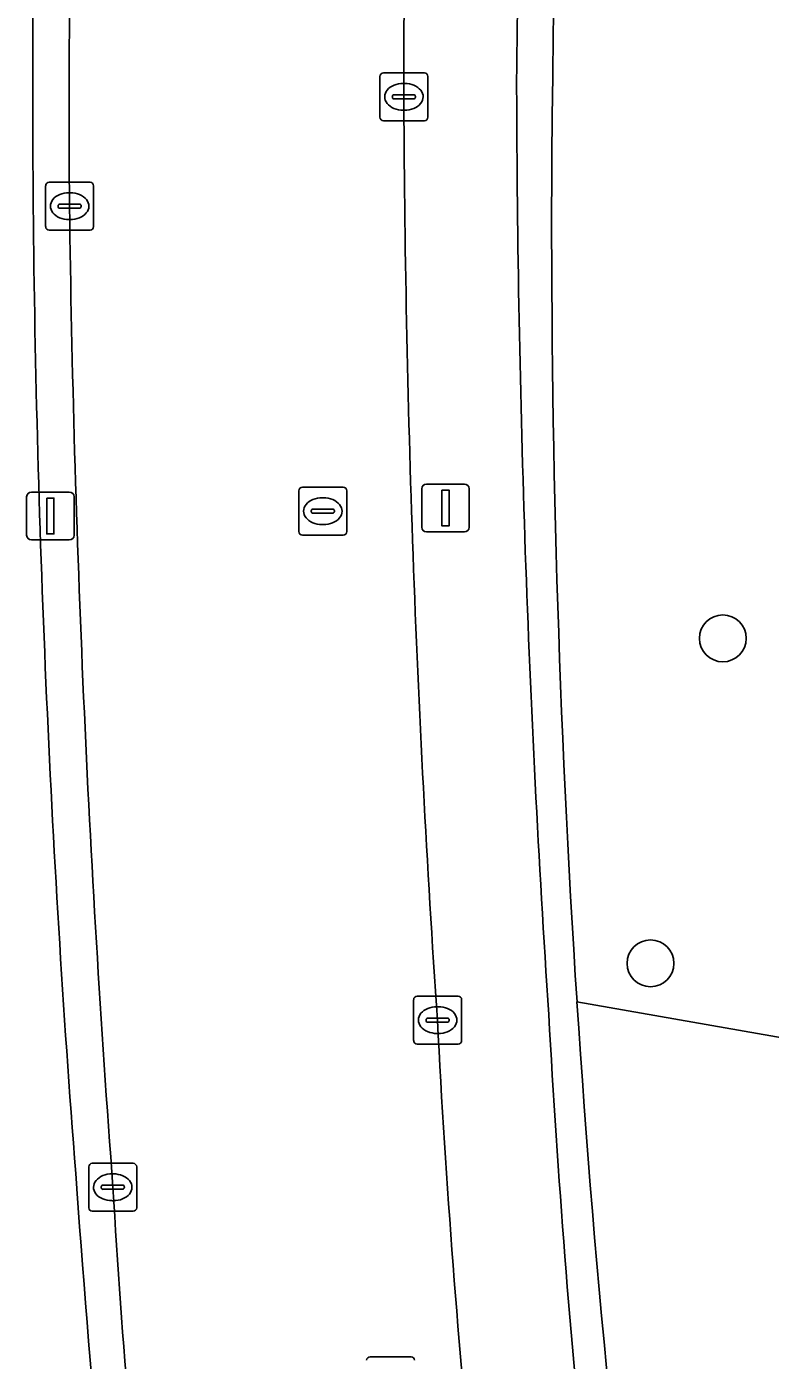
# Model space of a CAD drawing. Extents: x 155018 to 156648, y 383979 to 385733.
# Drawn here: x 156043.39 to 156058.91, y 384658.35 to 384686.18 of the extents above; entities that cross this region are included whole.
import ezdxf

# ---------------------------------------------------------------- set-up
doc = ezdxf.new("R2010")
doc.units = 0
for name, color, linetype in [('IMGEO_Berm_groen', 7, 'Continuous'), ('IMGEO_Boom', 7, 'Continuous'), ('IMGEO_Fietspad_gesloten', 7, 'Continuous'), ('IMGEO_Groenvoorziening', 7, 'Continuous'), ('IMGEO_Kolk', 7, 'Continuous'), ('IMGEO_Lichtmast', 7, 'Continuous'), ('IMGEO_OVBaan_gesloten', 7, 'Continuous'), ('IMGEO_Rioolput', 7, 'Continuous'), ('IMGEO_Voetpad_gesloten', 7, 'Continuous')]:
    doc.layers.add(name, color=color, linetype=linetype)

msp = doc.modelspace()

# ---------------------------------------------------------------- linework, layer by layer
at = {"layer": 'IMGEO_Berm_groen'}
for centre, radius, start, end in [((156463.482, 384679.821), 409.152, 171.92655, 179.49049), ((156549.649, 384681.423), 496.048, 177.48932, 179.59865), ((156481.029, 384684.921), 437.511, 177.77047, 180.32865), ((156472.073, 384684.429), 427.796, 177.66341, 180.26812), ((156356.261, 384685.724), 302.649, 180.15637, 183.81922), ((156305.225, 384682.12), 250.882, 179.69428, 183.72341), ((156376.032, 384686.892), 331.78, 180.77116, 184.30951), ((156343.412, 384685.507), 299.903, 180.59156, 184.50847), ((156304.656, 384682.131), 250.316, 183.7343, 191.74913), ((156267.692, 384677.217), 213.726, 183.12518, 188.55291), ((156323.544, 384681.758), 279.81, 184.063, 186.67769), ((156234.51, 384673.082), 189.646, 183.36184, 189.21663)]:
    msp.add_arc(centre, radius, start, end, dxfattribs=at)
at = {"layer": 'IMGEO_Boom'}
for centre in [(156057.916, 384673.414), (156056.407, 384666.634)]:
    msp.add_circle(centre, 0.489, dxfattribs=at)
at = {"layer": 'IMGEO_Fietspad_gesloten'}
for centre, radius, start, end in [((156481.029, 384684.921), 437.511, 177.77047, 180.32865), ((156343.412, 384685.507), 299.903, 180.59156, 184.50847), ((156323.544, 384681.758), 279.81, 184.063, 186.67769)]:
    msp.add_arc(centre, radius, start, end, dxfattribs=at)
at = {"layer": 'IMGEO_Groenvoorziening'}
for points in [[(156054.872, 384665.828), (156062.411, 384664.511), (156063.784, 384665.047)], [(156063.784, 384665.047), (156062.411, 384664.511), (156054.872, 384665.828)]]:
    msp.add_lwpolyline(points, dxfattribs=at)
for centre, radius, start, end in [((156463.482, 384679.821), 409.152, 171.92655, 179.49049), ((156305.225, 384682.12), 250.882, 179.69428, 183.72341), ((156304.656, 384682.131), 250.316, 183.7343, 191.74913)]:
    msp.add_arc(centre, radius, start, end, dxfattribs=at)
at = {"layer": 'IMGEO_Kolk'}
for p, q in [((156050.835, 384685.214), (156051.687, 384685.214)), ((156050.76, 384684.288), (156050.76, 384685.14)), ((156051.248, 384684.994), (156051.273, 384684.994)), ((156051.761, 384685.14), (156051.761, 384684.288)), ((156051.019, 384684.708), (156051.019, 384684.72)), ((156051.457, 384684.671), (156051.059, 384684.671)), ((156051.062, 384684.757), (156051.46, 384684.757)), ((156051.503, 384684.72), (156051.503, 384684.708)), ((156051.271, 384684.434), (156051.246, 384684.434)), ((156051.687, 384684.214), (156050.835, 384684.214)), ((156043.785, 384682.005), (156043.785, 384682.857)), ((156043.86, 384682.931), (156044.712, 384682.931)), ((156044.273, 384682.711), (156044.298, 384682.711)), ((156044.786, 384682.857), (156044.786, 384682.005)), ((156044.044, 384682.425), (156044.044, 384682.437)), ((156044.087, 384682.474), (156044.485, 384682.474)), ((156044.528, 384682.437), (156044.528, 384682.425)), ((156044.482, 384682.388), (156044.084, 384682.388)), ((156044.296, 384682.151), (156044.271, 384682.151)), ((156044.712, 384681.931), (156043.86, 384681.931)), ((156051.464, 384665.024), (156051.464, 384665.876)), ((156051.539, 384665.95), (156052.391, 384665.95)), ((156051.952, 384665.73), (156051.977, 384665.73)), ((156052.465, 384665.876), (156052.465, 384665.024)), ((156051.723, 384665.444), (156051.723, 384665.456)), ((156051.766, 384665.493), (156052.164, 384665.493)), ((156052.207, 384665.456), (156052.207, 384665.444)), ((156052.161, 384665.407), (156051.763, 384665.407)), ((156051.975, 384665.17), (156051.95, 384665.17)), ((156052.391, 384664.95), (156051.539, 384664.95)), ((156044.684, 384661.536), (156044.684, 384662.388)), ((156044.759, 384662.462), (156045.611, 384662.462)), ((156045.685, 384662.388), (156045.685, 384661.536)), ((156045.172, 384662.242), (156045.197, 384662.242)), ((156044.943, 384661.956), (156044.943, 384661.968)), ((156045.381, 384661.919), (156044.983, 384661.919)), ((156044.986, 384662.005), (156045.384, 384662.005)), ((156045.427, 384661.968), (156045.427, 384661.956)), ((156045.195, 384661.682), (156045.17, 384661.682)), ((156045.611, 384661.462), (156044.759, 384661.462))]:
    msp.add_line(p, q, dxfattribs=at)
for points in [[(156050.835, 384685.214), (156051.687, 384685.214)], [(156050.76, 384684.288), (156050.76, 384685.14)], [(156051.761, 384685.14), (156051.761, 384684.288)], [(156051.687, 384684.214), (156050.835, 384684.214)], [(156043.785, 384682.005), (156043.785, 384682.857)], [(156043.86, 384682.931), (156044.712, 384682.931)], [(156044.786, 384682.857), (156044.786, 384682.005)], [(156044.712, 384681.931), (156043.86, 384681.931)], [(156051.464, 384665.024), (156051.464, 384665.876)], [(156051.539, 384665.95), (156052.391, 384665.95)], [(156052.465, 384665.876), (156052.465, 384665.024)], [(156052.391, 384664.95), (156051.539, 384664.95)], [(156044.684, 384661.536), (156044.684, 384662.388)], [(156044.759, 384662.462), (156045.611, 384662.462)], [(156045.685, 384662.388), (156045.685, 384661.536)], [(156045.611, 384661.462), (156044.759, 384661.462)]]:
    msp.add_lwpolyline(points, dxfattribs=at)
for centre, radius, start, end in [((156050.837, 384685.138), 0.0765, 91.552, 178.448), ((156050.837, 384685.138), 0.0765, 91.552, 178.448), ((156051.685, 384685.138), 0.0765, 1.552, 88.448), ((156051.685, 384685.138), 0.0765, 1.552, 88.448), ((156051.059, 384684.717), 0.0403, 85.8775, 175.7526), ((156051.056, 384684.707), 0.0366, 178.938, 274.7102), ((156051.46, 384684.714), 0.043, 264.8664, 352.4533), ((156051.464, 384684.719), 0.0386, 1.7309, 96.639), ((156050.837, 384684.29), 0.0765, 181.552, 268.448), ((156050.837, 384684.29), 0.0765, 181.552, 268.448), ((156051.685, 384684.29), 0.0765, 271.552, 358.448), ((156051.685, 384684.29), 0.0765, 271.552, 358.448), ((156043.862, 384682.855), 0.0765, 91.552, 178.448), ((156043.862, 384682.855), 0.0765, 91.552, 178.448), ((156044.71, 384682.855), 0.0765, 1.552, 88.448), ((156044.71, 384682.855), 0.0765, 1.552, 88.448), ((156044.084, 384682.434), 0.0403, 85.8775, 175.7526), ((156044.081, 384682.424), 0.0366, 178.938, 274.7102), ((156044.485, 384682.431), 0.043, 264.8664, 352.4533), ((156044.489, 384682.436), 0.0386, 1.7309, 96.639), ((156043.862, 384682.007), 0.0765, 181.552, 268.448), ((156043.862, 384682.007), 0.0765, 181.552, 268.448), ((156044.71, 384682.007), 0.0765, 271.552, 358.448), ((156044.71, 384682.007), 0.0765, 271.552, 358.448), ((156051.541, 384665.874), 0.0765, 91.552, 178.448), ((156051.541, 384665.874), 0.0765, 91.552, 178.448), ((156052.389, 384665.874), 0.0765, 1.552, 88.448), ((156052.389, 384665.874), 0.0765, 1.552, 88.448), ((156051.763, 384665.453), 0.0403, 85.8775, 175.7526), ((156051.76, 384665.443), 0.0366, 178.938, 274.7102), ((156052.164, 384665.45), 0.043, 264.8664, 352.4533), ((156052.168, 384665.455), 0.0386, 1.7309, 96.639), ((156051.541, 384665.026), 0.0765, 181.552, 268.448), ((156051.541, 384665.026), 0.0765, 181.552, 268.448), ((156052.389, 384665.026), 0.0765, 271.552, 358.448), ((156052.389, 384665.026), 0.0765, 271.552, 358.448), ((156044.761, 384662.386), 0.0765, 91.552, 178.448), ((156044.761, 384662.386), 0.0765, 91.552, 178.448), ((156045.609, 384662.386), 0.0765, 1.552, 88.448), ((156045.609, 384662.386), 0.0765, 1.552, 88.448), ((156044.983, 384661.965), 0.0403, 85.8775, 175.7526), ((156044.98, 384661.955), 0.0366, 178.938, 274.7102), ((156045.384, 384661.962), 0.043, 264.8664, 352.4533), ((156045.388, 384661.967), 0.0386, 1.7309, 96.639), ((156044.761, 384661.538), 0.0765, 181.552, 268.448), ((156044.761, 384661.538), 0.0765, 181.552, 268.448), ((156045.609, 384661.538), 0.0765, 271.552, 358.448), ((156045.609, 384661.538), 0.0765, 271.552, 358.448)]:
    msp.add_arc(centre, radius, start, end, dxfattribs=at)
for centre, major_axis, ratio, start_param, end_param in [((156051.247, 384684.714), (-0.387, 0.002), 0.722429, 4.712389, 7.853982), ((156051.272, 384684.714), (-0.39, 0.002), 0.717154, 1.570796, 4.712389), ((156044.272, 384682.431), (-0.387, 0.002), 0.722429, 4.712389, 7.853982), ((156044.297, 384682.431), (-0.39, 0.002), 0.717154, 1.570796, 4.712389), ((156051.951, 384665.45), (-0.387, 0.002), 0.722429, 4.712389, 7.853982), ((156051.976, 384665.45), (-0.39, 0.002), 0.717154, 1.570796, 4.712389), ((156045.171, 384661.962), (-0.387, 0.002), 0.722429, 4.712389, 7.853982), ((156045.196, 384661.962), (-0.39, 0.002), 0.717154, 1.570796, 4.712389)]:
    msp.add_ellipse(centre, major_axis=major_axis, ratio=ratio, start_param=start_param, end_param=end_param, dxfattribs=at)
at = {"layer": 'IMGEO_Lichtmast'}
for p, q in [((156051.732, 384676.634), (156052.522, 384676.634)), ((156052.522, 384676.634), (156051.732, 384676.634)), ((156043.389, 384675.567), (156043.389, 384676.367)), ((156043.389, 384676.367), (156043.389, 384675.567)), ((156043.489, 384676.467), (156044.279, 384676.467)), ((156044.279, 384676.467), (156043.489, 384676.467)), ((156044.379, 384676.367), (156044.379, 384675.567)), ((156044.379, 384675.567), (156044.379, 384676.367)), ((156051.632, 384675.734), (156051.632, 384676.534)), ((156051.632, 384676.534), (156051.632, 384675.734)), ((156052.622, 384676.534), (156052.622, 384675.734)), ((156052.622, 384675.734), (156052.622, 384676.534)), ((156044.279, 384675.467), (156043.489, 384675.467)), ((156043.489, 384675.467), (156044.279, 384675.467)), ((156052.522, 384675.634), (156051.732, 384675.634)), ((156051.732, 384675.634), (156052.522, 384675.634))]:
    msp.add_line(p, q, dxfattribs=at)
for points in [[(156043.809, 384676.342), (156043.959, 384676.342), (156043.959, 384675.592), (156043.809, 384675.592), (156043.809, 384676.342)], [(156052.052, 384676.509), (156052.202, 384676.509), (156052.202, 384675.759), (156052.052, 384675.759), (156052.052, 384676.509)]]:
    msp.add_lwpolyline(points, dxfattribs=at)
for centre, start, end in [((156051.732, 384676.534), 90, 180), ((156051.732, 384676.534), 90, 180), ((156052.522, 384676.534), 0, 90), ((156052.522, 384676.534), 360, 90), ((156043.489, 384676.367), 90, 180), ((156043.489, 384676.367), 90, 180), ((156044.279, 384676.367), 0, 90), ((156044.279, 384676.367), 360, 90), ((156043.489, 384675.567), 180, 270), ((156043.489, 384675.567), 180, 270), ((156044.279, 384675.567), 270, 0), ((156044.279, 384675.567), 270, 0), ((156051.732, 384675.734), 180, 270), ((156051.732, 384675.734), 180, 270), ((156052.522, 384675.734), 270, 0), ((156052.522, 384675.734), 270, 0)]:
    msp.add_arc(centre, 0.1, start, end, dxfattribs=at)
at = {"layer": 'IMGEO_OVBaan_gesloten'}
for centre, radius, start, end in [((156402.36, 384684.606), 351.102, 176.94768, 179.95685), ((156472.073, 384684.429), 427.796, 177.66341, 180.26812), ((156352.799, 384686.031), 301.543, 180.22059, 183.91379), ((156376.032, 384686.892), 331.78, 180.77116, 184.30951), ((156257.554, 384676.057), 205.868, 182.9536, 188.65523), ((156234.51, 384673.082), 189.646, 183.36184, 189.21663)]:
    msp.add_arc(centre, radius, start, end, dxfattribs=at)
at = {"layer": 'IMGEO_Rioolput'}
for p, q in [((156049.067, 384675.642), (156049.067, 384676.494)), ((156049.142, 384676.568), (156049.994, 384676.568)), ((156049.555, 384676.348), (156049.58, 384676.348)), ((156050.068, 384676.494), (156050.068, 384675.642)), ((156049.326, 384676.062), (156049.326, 384676.074)), ((156049.764, 384676.025), (156049.366, 384676.025)), ((156049.369, 384676.111), (156049.767, 384676.111)), ((156049.81, 384676.074), (156049.81, 384676.062)), ((156049.578, 384675.788), (156049.553, 384675.788)), ((156049.994, 384675.568), (156049.142, 384675.568)), ((156050.557, 384658.425), (156051.409, 384658.425))]:
    msp.add_line(p, q, dxfattribs=at)
for points in [[(156049.067, 384675.642), (156049.067, 384676.494)], [(156049.142, 384676.568), (156049.994, 384676.568)], [(156050.068, 384676.494), (156050.068, 384675.642)], [(156049.994, 384675.568), (156049.142, 384675.568)], [(156050.557, 384658.425), (156051.409, 384658.425)]]:
    msp.add_lwpolyline(points, dxfattribs=at)
for centre, radius, start, end in [((156049.144, 384676.492), 0.0765, 91.552, 178.448), ((156049.144, 384676.492), 0.0765, 91.552, 178.448), ((156049.992, 384676.492), 0.0765, 1.552, 88.448), ((156049.992, 384676.492), 0.0765, 1.552, 88.448), ((156049.366, 384676.071), 0.0403, 85.8775, 175.7526), ((156049.363, 384676.061), 0.0366, 178.938, 274.7102), ((156049.767, 384676.068), 0.043, 264.8664, 352.4533), ((156049.771, 384676.073), 0.0386, 1.7309, 96.639), ((156049.144, 384675.644), 0.0765, 181.552, 268.448), ((156049.144, 384675.644), 0.0765, 181.552, 268.448), ((156049.992, 384675.644), 0.0765, 271.552, 358.448), ((156049.992, 384675.644), 0.0765, 271.552, 358.448), ((156050.559, 384658.349), 0.0765, 91.552, 178.448), ((156050.559, 384658.349), 0.0765, 91.552, 178.448), ((156051.407, 384658.349), 0.0765, 1.552, 88.448), ((156051.407, 384658.349), 0.0765, 1.552, 88.448)]:
    msp.add_arc(centre, radius, start, end, dxfattribs=at)
for centre, major_axis, ratio, start_param, end_param in [((156049.554, 384676.068), (-0.387, 0.002), 0.722429, 4.712389, 7.853982), ((156049.579, 384676.068), (-0.39, 0.002), 0.717154, 1.570796, 4.712389)]:
    msp.add_ellipse(centre, major_axis=major_axis, ratio=ratio, start_param=start_param, end_param=end_param, dxfattribs=at)
at = {"layer": 'IMGEO_Voetpad_gesloten'}
for centre, radius, start, end in [((156402.36, 384684.606), 351.102, 176.94768, 179.95685), ((156549.649, 384681.423), 496.048, 177.48932, 179.59865), ((156352.799, 384686.031), 301.543, 180.22059, 183.91379), ((156356.261, 384685.724), 302.649, 180.15637, 183.81922), ((156257.554, 384676.057), 205.868, 182.9536, 188.65523), ((156267.692, 384677.217), 213.726, 183.12518, 188.55291)]:
    msp.add_arc(centre, radius, start, end, dxfattribs=at)

doc.saveas('drawing.dxf')
